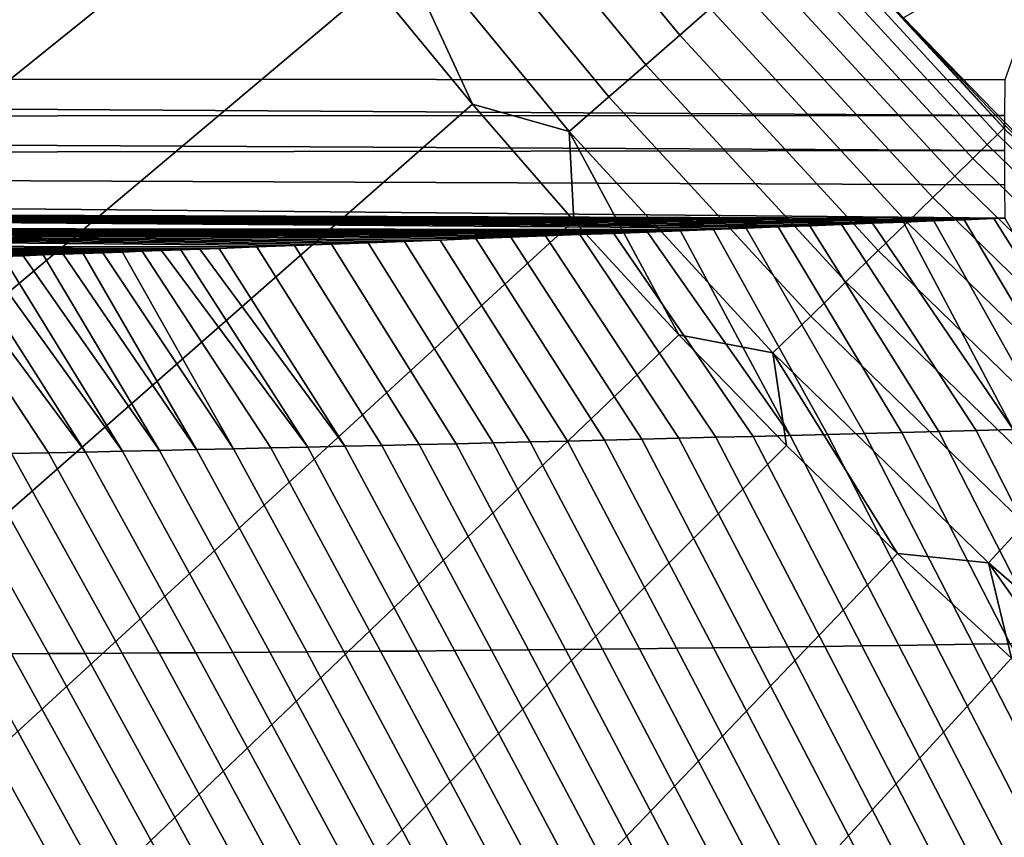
# Model space of a CAD drawing. Header units: metres. Extents: x -109 to 109, y -100 to 58.
# Tile 298 of 642: x -12.27 to -9.68, y -24.08 to -21.93. Entities that reach past the tile are written whole.
import ezdxf

# ---------------------------------------------------------------- set-up
doc = ezdxf.new("R2010")
doc.units = ezdxf.units.M
doc.layers.add('solid_21_062_100_XXX', color=7, linetype='CONTINUOUS')

msp = doc.modelspace()

# ---------------------------------------------------------------- linework, layer by layer
at = {"layer": 'solid_21_062_100_XXX'}
for points in [[(-23.175426, -0.972689, -20.220478), (-2.212826, -1.049087, -20.43038), (-9.679617, -22.091299, -20.355614), (-17.148014, -22.086779, -20.280832)], [(-14.070713, -22.340179, 28.576704), (-12.05631, -20.855768, 30.020081), (-12.277501, -20.514465, 30.020081), (-14.323895, -21.955656, 28.576704)], [(-13.807211, -22.717709, 28.576704), (-11.825633, -21.190733, 30.020081), (-12.05631, -20.855768, 30.020081), (-14.070713, -22.340179, 28.576704)], [(-9.945941, -21.928431, 45.097431), (-9.408756, -22.481184, 45.097431), (-8.358703, -21.409998, 46.597431), (-8.610133, -21.158566, 46.597431)], [(-13.533582, -23.087961, 28.576704), (-11.585652, -21.519098, 30.020081), (-11.825633, -21.190733, 30.020081), (-13.807211, -22.717709, 28.576704)], [(-10.45365, -21.904091, 30.60412), (-10.9393, -21.3144, 30.60412), (-11.023265, -21.379751, 30.46562), (-10.533887, -21.97397, 30.46562)], [(-10.533887, -21.97397, 30.46562), (-11.023265, -21.379751, 30.46562), (-11.116444, -21.452276, 30.336931), (-10.62293, -22.051517, 30.336931)], [(-10.62293, -22.051517, 30.336931), (-11.116444, -21.452276, 30.336931), (-11.218128, -21.53142, 30.219034), (-10.720099, -22.136143, 30.219034)], [(-13.250028, -23.45067, 28.576704), (-11.336556, -21.840603, 30.020081), (-11.585652, -21.519098, 30.020081), (-13.533582, -23.087961, 28.576704)], [(-10.720099, -22.136143, 30.219034), (-11.218128, -21.53142, 30.219034), (-11.327541, -21.616579, 30.112827), (-10.824656, -22.227201, 30.112827)], [(-11.327541, -21.616579, 30.112827), (-11.336556, -21.840603, 30.020081), (-11.078542, -22.154993, 30.020081)], [(-10.824656, -22.227201, 30.112827), (-11.327541, -21.616579, 30.112827), (-11.078542, -22.154993, 30.020081)], [(-9.682019, -22.218813, 31.57782), (-10.186178, -21.67115, 31.57782), (-10.203375, -21.686127, 31.404663), (-9.698364, -22.234715, 31.404663)], [(-9.682019, -22.218813, 31.57782), (-9.946006, -21.928362, 31.752131), (-10.186178, -21.67115, 31.57782)], [(-9.725476, -22.261089, 31.234156), (-10.231898, -21.710968, 31.234156), (-10.271531, -21.745483, 31.067598), (-9.763147, -22.297735, 31.067598)], [(-9.698364, -22.234715, 31.404663), (-10.203375, -21.686127, 31.404663), (-10.231898, -21.710968, 31.234156), (-9.725476, -22.261089, 31.234156)], [(-9.763147, -22.297735, 31.067598), (-10.271531, -21.745483, 31.067598), (-10.32197, -21.789412, 30.906261), (-9.81109, -22.344376, 30.906261)], [(-9.81109, -22.344376, 30.906261), (-10.32197, -21.789412, 30.906261), (-10.382831, -21.842415, 30.751375), (-9.868938, -22.400652, 30.751375)], [(-12.956755, -23.805567, 28.576704), (-11.078542, -22.154993, 30.020081), (-11.336556, -21.840603, 30.020081), (-13.250028, -23.45067, 28.576704)], [(-9.868938, -22.400652, 30.751375), (-10.382831, -21.842415, 30.751375), (-10.45365, -21.904091, 30.60412), (-9.936252, -22.466135, 30.60412)], [(-9.936252, -22.466135, 30.60412), (-10.45365, -21.904091, 30.60412), (-10.533887, -21.97397, 30.46562), (-10.012518, -22.540327, 30.46562)], [(-9.946006, -21.928362, 31.752131), (-9.681279, -22.208656, 31.752131), (-9.945941, -21.928431, 45.097431)], [(-9.682019, -22.218813, 31.57782), (-9.681279, -22.208656, 31.752131), (-9.946006, -21.928362, 31.752131)], [(-9.408657, -22.481279, 31.752131), (-9.408756, -22.481184, 45.097431), (-9.945941, -21.928431, 45.097431), (-9.681279, -22.208656, 31.752131)], [(-10.012518, -22.540327, 30.46562), (-10.533887, -21.97397, 30.46562), (-10.62293, -22.051517, 30.336931), (-10.097154, -22.622662, 30.336931)], [(-10.097154, -22.622662, 30.336931), (-10.62293, -22.051517, 30.336931), (-10.720099, -22.136143, 30.219034), (-10.189514, -22.712513, 30.219034)], [(-17.148073, -22.137331, -20.279409), (-17.148014, -22.086779, -20.280832), (-9.679617, -22.091299, -20.355614), (-9.680329, -22.184689, -20.350748)], [(-9.680329, -22.184689, -20.350748), (-17.148104, -22.187725, -20.275152), (-17.148073, -22.137331, -20.279409)], [(-10.189514, -22.712513, 30.219034), (-10.720099, -22.136143, 30.219034), (-10.824656, -22.227201, 30.112827), (-10.288895, -22.809191, 30.112827)], [(-12.653979, -24.152391, 28.576704), (-10.811811, -22.462025, 30.020081), (-11.078542, -22.154993, 30.020081), (-12.956755, -23.805567, 28.576704)], [(-10.824656, -22.227201, 30.112827), (-11.078542, -22.154993, 30.020081), (-10.811811, -22.462025, 30.020081)], [(-9.680329, -22.184689, -20.350748), (-9.68016, -22.277069, -20.336226), (-17.148108, -22.237799, -20.268068), (-17.148104, -22.187725, -20.275152)], [(-10.824656, -22.227201, 30.112827), (-10.811811, -22.462025, 30.020081), (-10.536574, -22.761456, 30.020081)], [(-10.288895, -22.809191, 30.112827), (-10.824656, -22.227201, 30.112827), (-10.536574, -22.761456, 30.020081)], [(-9.148456, -22.737871, 31.57782), (-9.682019, -22.218813, 31.57782), (-9.698364, -22.234715, 31.404663), (-9.1639, -22.75465, 31.404663)], [(-9.682019, -22.218813, 31.57782), (-9.408657, -22.481279, 31.752131), (-9.681279, -22.208656, 31.752131)], [(-9.148456, -22.737871, 31.57782), (-9.408657, -22.481279, 31.752131), (-9.682019, -22.218813, 31.57782)], [(-9.68016, -22.277069, -20.336226), (-17.148081, -22.287395, -20.258186), (-17.148108, -22.237799, -20.268068)], [(-9.1639, -22.75465, 31.404663), (-9.698364, -22.234715, 31.404663), (-9.725476, -22.261089, 31.234156), (-9.189518, -22.782478, 31.234156)], [(-9.68016, -22.277069, -20.336226), (-9.679894, -22.367443, -20.312199), (-17.148026, -22.336361, -20.245531), (-17.148081, -22.287395, -20.258186)], [(-9.189518, -22.782478, 31.234156), (-9.725476, -22.261089, 31.234156), (-9.763147, -22.297735, 31.067598), (-9.225113, -22.821144, 31.067598)], [(-9.225113, -22.821144, 31.067598), (-9.763147, -22.297735, 31.067598), (-9.81109, -22.344376, 30.906261), (-9.270413, -22.870354, 30.906261)], [(-9.67944, -22.454832, -20.278925), (-17.147942, -22.384537, -20.230148), (-17.148026, -22.336361, -20.245531), (-9.679894, -22.367443, -20.312199)], [(-9.270413, -22.870354, 30.906261), (-9.81109, -22.344376, 30.906261), (-9.868938, -22.400652, 30.751375), (-9.325074, -22.929731, 30.751375)], [(-9.707888, -22.455954, -20.278147), (-17.147829, -22.431772, -20.212082), (-17.147942, -22.384537, -20.230148), (-9.67944, -22.454832, -20.278925)], [(-9.325074, -22.929731, 30.751375), (-9.868938, -22.400652, 30.751375), (-9.936252, -22.466135, 30.60412), (-9.388679, -22.998823, 30.60412)], [(-10.444962, -22.484777, -20.257442), (-17.14769, -22.477919, -20.191393), (-17.147829, -22.431772, -20.212082), (-10.359516, -22.481459, -20.259897)], [(-10.275014, -22.478172, -20.262312), (-10.359516, -22.481459, -20.259897), (-17.147829, -22.431772, -20.212082)], [(-10.191423, -22.474915, -20.264685), (-10.275014, -22.478172, -20.262312), (-17.147829, -22.431772, -20.212082)], [(-10.108711, -22.471685, -20.267021), (-10.191423, -22.474915, -20.264685), (-17.147829, -22.431772, -20.212082)], [(-10.026842, -22.468483, -20.26932), (-10.108711, -22.471685, -20.267021), (-17.147829, -22.431772, -20.212082)], [(-9.945784, -22.465307, -20.271582), (-10.026842, -22.468483, -20.26932), (-17.147829, -22.431772, -20.212082)], [(-9.865584, -22.462158, -20.273808), (-9.945784, -22.465307, -20.271582), (-17.147829, -22.431772, -20.212082)], [(-9.786296, -22.459042, -20.275995), (-9.865584, -22.462158, -20.273808), (-17.147829, -22.431772, -20.212082)], [(-9.707888, -22.455954, -20.278147), (-9.786296, -22.459042, -20.275995), (-17.147829, -22.431772, -20.212082)], [(-12.341924, -24.490891, 28.576704), (-10.536574, -22.761456, 30.020081), (-10.811811, -22.462025, 30.020081), (-12.653979, -24.152391, 28.576704)], [(-9.65725, -23.010548, -20.043861), (-9.945784, -22.465307, -20.271582), (-9.865584, -22.462158, -20.273808), (-9.559529, -23.007866, -20.049078)], [(-9.559529, -23.007866, -20.049078), (-9.865584, -22.462158, -20.273808), (-9.786296, -22.459042, -20.275995), (-9.461798, -23.005161, -20.054281)], [(-9.461798, -23.005161, -20.054281), (-9.786296, -22.459042, -20.275995), (-9.707888, -22.455954, -20.278147), (-9.364056, -23.00243, -20.059471)], [(-9.364056, -23.00243, -20.059471), (-9.707888, -22.455954, -20.278147), (-9.67944, -22.454832, -20.278925)], [(-11.645049, -22.530735, -20.221395), (-17.147522, -22.522829, -20.168142), (-17.14769, -22.477919, -20.191393), (-11.546617, -22.527014, -20.224463)], [(-11.449228, -22.523321, -20.227476), (-11.546617, -22.527014, -20.224463), (-17.14769, -22.477919, -20.191393)], [(-11.352839, -22.519659, -20.230442), (-11.449228, -22.523321, -20.227476), (-17.14769, -22.477919, -20.191393)], [(-11.257434, -22.516024, -20.233358), (-11.352839, -22.519659, -20.230442), (-17.14769, -22.477919, -20.191393)], [(-11.163128, -22.512424, -20.236223), (-11.257434, -22.516024, -20.233358), (-17.14769, -22.477919, -20.191393)], [(-11.069909, -22.508862, -20.239037), (-11.163128, -22.512424, -20.236223), (-17.14769, -22.477919, -20.191393)], [(-10.97774, -22.505329, -20.2418), (-11.069909, -22.508862, -20.239037), (-17.14769, -22.477919, -20.191393)], [(-10.886583, -22.501831, -20.244516), (-10.97774, -22.505329, -20.2418), (-17.14769, -22.477919, -20.191393)], [(-10.796402, -22.498363, -20.247187), (-10.886583, -22.501831, -20.244516), (-17.14769, -22.477919, -20.191393)], [(-10.707159, -22.494923, -20.249815), (-10.796402, -22.498363, -20.247187), (-17.14769, -22.477919, -20.191393)], [(-10.618814, -22.49151, -20.252399), (-10.707159, -22.494923, -20.249815), (-17.14769, -22.477919, -20.191393)], [(-10.531385, -22.488127, -20.254944), (-10.618814, -22.49151, -20.252399), (-17.14769, -22.477919, -20.191393)], [(-10.444962, -22.484777, -20.257442), (-10.531385, -22.488127, -20.254944), (-17.14769, -22.477919, -20.191393)], [(-10.243325, -23.026131, -20.012302), (-10.618814, -22.49151, -20.252399), (-10.531385, -22.488127, -20.254944)], [(-10.243325, -23.026131, -20.012302), (-10.531385, -22.488127, -20.254944), (-10.444962, -22.484777, -20.257442), (-10.145678, -23.023594, -20.017593)], [(-10.145678, -23.023594, -20.017593), (-10.444962, -22.484777, -20.257442), (-10.359516, -22.481459, -20.259897), (-10.048017, -23.021032, -20.022873)], [(-10.048017, -23.021032, -20.022873), (-10.359516, -22.481459, -20.259897), (-10.275014, -22.478172, -20.262312), (-9.950343, -23.018448, -20.028139)], [(-9.950343, -23.018448, -20.028139), (-10.275014, -22.478172, -20.262312), (-10.191423, -22.474915, -20.264685), (-9.852657, -23.015839, -20.033392)], [(-9.852657, -23.015839, -20.033392), (-10.191423, -22.474915, -20.264685), (-10.108711, -22.471685, -20.267021), (-9.75496, -23.013205, -20.038633)], [(-9.75496, -23.013205, -20.038633), (-10.108711, -22.471685, -20.267021), (-10.026842, -22.468483, -20.26932), (-9.65725, -23.010548, -20.043861)], [(-9.65725, -23.010548, -20.043861), (-10.026842, -22.468483, -20.26932), (-9.945784, -22.465307, -20.271582)], [(-9.388679, -22.998823, 30.60412), (-9.936252, -22.466135, 30.60412), (-10.012518, -22.540327, 30.46562), (-9.460741, -23.077105, 30.46562)], [(-10.926466, -23.043221, -19.974916), (-11.257434, -22.516024, -20.233358), (-11.163128, -22.512424, -20.236223), (-10.828919, -23.040852, -19.980295)], [(-10.828919, -23.040852, -19.980295), (-11.163128, -22.512424, -20.236223), (-11.069909, -22.508862, -20.239037), (-10.731357, -23.038458, -19.985661)], [(-10.731357, -23.038458, -19.985661), (-11.069909, -22.508862, -20.239037), (-10.97774, -22.505329, -20.2418), (-10.63378, -23.036039, -19.991013)], [(-10.63378, -23.036039, -19.991013), (-10.97774, -22.505329, -20.2418), (-10.886583, -22.501831, -20.244516), (-10.536187, -23.033598, -19.996355)], [(-10.536187, -23.033598, -19.996355), (-10.886583, -22.501831, -20.244516), (-10.796402, -22.498363, -20.247187), (-10.438581, -23.031132, -20.001682)], [(-10.438581, -23.031132, -20.001682), (-10.796402, -22.498363, -20.247187), (-10.707159, -22.494923, -20.249815), (-10.340961, -23.028643, -20.006998)], [(-10.340961, -23.028643, -20.006998), (-10.707159, -22.494923, -20.249815), (-10.618814, -22.49151, -20.252399), (-10.243325, -23.026131, -20.012302)], [(-12.259603, -22.553795, -20.201792), (-12.31267, -22.555769, -20.200062), (-17.147522, -22.522829, -20.168142)], [(-12.206814, -22.551826, -20.203506), (-12.259603, -22.553795, -20.201792), (-17.147522, -22.522829, -20.168142)], [(-12.154299, -22.549868, -20.205208), (-12.206814, -22.551826, -20.203506), (-17.147522, -22.522829, -20.168142)], [(-12.102051, -22.547915, -20.206894), (-12.154299, -22.549868, -20.205208), (-17.147522, -22.522829, -20.168142)], [(-12.050072, -22.545969, -20.208565), (-12.102051, -22.547915, -20.206894), (-17.147522, -22.522829, -20.168142)], [(-11.998399, -22.544031, -20.210222), (-12.050072, -22.545969, -20.208565), (-17.147522, -22.522829, -20.168142)], [(-11.947036, -22.542105, -20.211863), (-11.998399, -22.544031, -20.210222), (-17.147522, -22.522829, -20.168142)], [(-11.895977, -22.540188, -20.213488), (-11.947036, -22.542105, -20.211863), (-17.147522, -22.522829, -20.168142)], [(-11.845216, -22.53828, -20.215097), (-11.895977, -22.540188, -20.213488), (-17.147522, -22.522829, -20.168142)], [(-11.794748, -22.536381, -20.216694), (-11.845216, -22.53828, -20.215097), (-17.147522, -22.522829, -20.168142)], [(-11.744568, -22.534491, -20.218275), (-11.794748, -22.536381, -20.216694), (-17.147522, -22.522829, -20.168142)], [(-11.645049, -22.530735, -20.221395), (-11.744568, -22.534491, -20.218275), (-17.147522, -22.522829, -20.168142)], [(-11.511405, -23.05694, -19.94239), (-11.895977, -22.540188, -20.213488), (-11.845216, -22.53828, -20.215097)], [(-11.511405, -23.05694, -19.94239), (-11.845216, -22.53828, -20.215097), (-11.794748, -22.536381, -20.216694), (-11.413958, -23.054712, -19.947842)], [(-11.413958, -23.054712, -19.947842), (-11.794748, -22.536381, -20.216694), (-11.744568, -22.534491, -20.218275)], [(-11.413958, -23.054712, -19.947842), (-11.744568, -22.534491, -20.218275), (-11.645049, -22.530735, -20.221395), (-11.316493, -23.052462, -19.953281)], [(-11.316493, -23.052462, -19.953281), (-11.645049, -22.530735, -20.221395), (-11.546617, -22.527014, -20.224463), (-11.219011, -23.050188, -19.958708)], [(-11.219011, -23.050188, -19.958708), (-11.546617, -22.527014, -20.224463), (-11.449228, -22.523321, -20.227476), (-11.121512, -23.04789, -19.964123)], [(-11.121512, -23.04789, -19.964123), (-11.449228, -22.523321, -20.227476), (-11.352839, -22.519659, -20.230442), (-11.023997, -23.045567, -19.969526)], [(-11.023997, -23.045567, -19.969526), (-11.352839, -22.519659, -20.230442), (-11.257434, -22.516024, -20.233358), (-10.926466, -23.043221, -19.974916)], [(-12.290315, -23.073889, -19.89834), (-12.582411, -22.565769, -20.191181), (-12.527855, -22.563751, -20.192989), (-12.193019, -23.071854, -19.903889)], [(-12.193019, -23.071854, -19.903889), (-12.527855, -22.563751, -20.192989), (-12.473609, -22.561743, -20.194782), (-12.095703, -23.069796, -19.909424)], [(-12.095703, -23.069796, -19.909424), (-12.473609, -22.561743, -20.194782), (-12.419667, -22.559744, -20.196558)], [(-12.095703, -23.069796, -19.909424), (-12.419667, -22.559744, -20.196558), (-12.366023, -22.557753, -20.198318), (-11.998367, -23.067713, -19.914949)], [(-11.998367, -23.067713, -19.914949), (-12.366023, -22.557753, -20.198318), (-12.31267, -22.555769, -20.200062)], [(-11.998367, -23.067713, -19.914949), (-12.31267, -22.555769, -20.200062), (-12.259603, -22.553795, -20.201792), (-11.901012, -23.065607, -19.920462)], [(-11.901012, -23.065607, -19.920462), (-12.259603, -22.553795, -20.201792), (-12.206814, -22.551826, -20.203506)], [(-11.901012, -23.065607, -19.920462), (-12.206814, -22.551826, -20.203506), (-12.154299, -22.549868, -20.205208), (-11.803638, -23.063477, -19.925961)], [(-11.803638, -23.063477, -19.925961), (-12.154299, -22.549868, -20.205208), (-12.102051, -22.547915, -20.206894)], [(-11.803638, -23.063477, -19.925961), (-12.102051, -22.547915, -20.206894), (-12.050072, -22.545969, -20.208565), (-11.706245, -23.061321, -19.93145)], [(-11.706245, -23.061321, -19.93145), (-12.050072, -22.545969, -20.208565), (-11.998399, -22.544031, -20.210222)], [(-11.706245, -23.061321, -19.93145), (-11.998399, -22.544031, -20.210222), (-11.947036, -22.542105, -20.211863), (-11.608834, -23.059143, -19.936926)], [(-11.608834, -23.059143, -19.936926), (-11.947036, -22.542105, -20.211863), (-11.895977, -22.540188, -20.213488), (-11.511405, -23.05694, -19.94239)], [(-9.460741, -23.077105, 30.46562), (-10.012518, -22.540327, 30.46562), (-10.097154, -22.622662, 30.336931), (-9.540712, -23.163977, 30.336931)], [(-9.540712, -23.163977, 30.336931), (-10.097154, -22.622662, 30.336931), (-10.189514, -22.712513, 30.219034), (-9.627983, -23.258778, 30.219034)], [(-9.627983, -23.258778, 30.219034), (-10.189514, -22.712513, 30.219034), (-10.288895, -22.809191, 30.112827), (-9.721888, -23.360785, 30.112827)], [(-12.341924, -24.490891, 28.576704), (-12.020815, -24.820816, 28.576704), (-10.253048, -23.053049, 30.020081), (-10.536574, -22.761456, 30.020081)], [(-10.288895, -22.809191, 30.112827), (-10.536574, -22.761456, 30.020081), (-10.253048, -23.053049, 30.020081)], [(-10.288895, -22.809191, 30.112827), (-10.253048, -23.053049, 30.020081), (-9.961455, -23.336575, 30.020081)], [(-9.721888, -23.360785, 30.112827), (-10.288895, -22.809191, 30.112827), (-9.961455, -23.336575, 30.020081)], [(-10.250039, -23.582111, -19.776533), (-10.536187, -23.033598, -19.996355), (-10.438581, -23.031132, -20.001682), (-10.152654, -23.580816, -19.784374)], [(-10.152654, -23.580816, -19.784374), (-10.438581, -23.031132, -20.001682), (-10.340961, -23.028643, -20.006998), (-10.055247, -23.579479, -19.792208)], [(-10.055247, -23.579479, -19.792208), (-10.340961, -23.028643, -20.006998), (-10.243325, -23.026131, -20.012302), (-9.957822, -23.578104, -19.800035)], [(-9.957822, -23.578104, -19.800035), (-10.243325, -23.026131, -20.012302), (-10.145678, -23.023594, -20.017593), (-9.860376, -23.576689, -19.807858)], [(-9.860376, -23.576689, -19.807858), (-10.145678, -23.023594, -20.017593), (-10.048017, -23.021032, -20.022873), (-9.762911, -23.575233, -19.81567)], [(-9.762911, -23.575233, -19.81567), (-10.048017, -23.021032, -20.022873), (-9.950343, -23.018448, -20.028139), (-9.665426, -23.57374, -19.823479)], [(-9.665426, -23.57374, -19.823479), (-9.950343, -23.018448, -20.028139), (-9.852657, -23.015839, -20.033392), (-9.567923, -23.572205, -19.831278)], [(-9.567923, -23.572205, -19.831278), (-9.852657, -23.015839, -20.033392), (-9.75496, -23.013205, -20.038633), (-9.470401, -23.570629, -19.839071)], [(-9.470401, -23.570629, -19.839071), (-9.75496, -23.013205, -20.038633), (-9.65725, -23.010548, -20.043861), (-9.37286, -23.569014, -19.846859)], [(-12.020815, -24.820816, 28.576704), (-11.690891, -25.141924, 28.576704), (-9.961455, -23.336575, 30.020081), (-10.253048, -23.053049, 30.020081)], [(-11.31986, -23.593761, -19.689869), (-11.608834, -23.059143, -19.936926), (-11.511405, -23.05694, -19.94239), (-11.222717, -23.592899, -19.697777)], [(-11.222717, -23.592899, -19.697777), (-11.511405, -23.05694, -19.94239), (-11.413958, -23.054712, -19.947842), (-11.12555, -23.591999, -19.705679)], [(-11.12555, -23.591999, -19.705679), (-11.413958, -23.054712, -19.947842), (-11.316493, -23.052462, -19.953281), (-11.028359, -23.591057, -19.713577)], [(-11.028359, -23.591057, -19.713577), (-11.316493, -23.052462, -19.953281), (-11.219011, -23.050188, -19.958708), (-10.931147, -23.590076, -19.721468)], [(-10.931147, -23.590076, -19.721468), (-11.219011, -23.050188, -19.958708), (-11.121512, -23.04789, -19.964123), (-10.833911, -23.589058, -19.729353)], [(-10.833911, -23.589058, -19.729353), (-11.121512, -23.04789, -19.964123), (-11.023997, -23.045567, -19.969526), (-10.736652, -23.587999, -19.737232)], [(-10.736652, -23.587999, -19.737232), (-11.023997, -23.045567, -19.969526), (-10.926466, -23.043221, -19.974916), (-10.639373, -23.586901, -19.745104)], [(-10.639373, -23.586901, -19.745104), (-10.926466, -23.043221, -19.974916), (-10.828919, -23.040852, -19.980295), (-10.542071, -23.585762, -19.752972)], [(-10.542071, -23.585762, -19.752972), (-10.828919, -23.040852, -19.980295), (-10.731357, -23.038458, -19.985661), (-10.444748, -23.584585, -19.760832)], [(-10.444748, -23.584585, -19.760832), (-10.731357, -23.038458, -19.985661), (-10.63378, -23.036039, -19.991013), (-10.347404, -23.583368, -19.768684)], [(-10.347404, -23.583368, -19.768684), (-10.63378, -23.036039, -19.991013), (-10.536187, -23.033598, -19.996355), (-10.250039, -23.582111, -19.776533)], [(-12.289943, -23.600214, -19.610495), (-12.582078, -23.079845, -19.881624), (-12.484844, -23.077885, -19.887207), (-12.19305, -23.599747, -19.618454)], [(-12.19305, -23.599747, -19.618454), (-12.484844, -23.077885, -19.887207), (-12.387589, -23.075899, -19.89278), (-12.096131, -23.599239, -19.62641)], [(-12.096131, -23.599239, -19.62641), (-12.387589, -23.075899, -19.89278), (-12.290315, -23.073889, -19.89834), (-11.999186, -23.598694, -19.634359)], [(-11.999186, -23.598694, -19.634359), (-12.290315, -23.073889, -19.89834), (-12.193019, -23.071854, -19.903889), (-11.902214, -23.598108, -19.642305)], [(-11.902214, -23.598108, -19.642305), (-12.193019, -23.071854, -19.903889), (-12.095703, -23.069796, -19.909424), (-11.805218, -23.597483, -19.650246)], [(-11.805218, -23.597483, -19.650246), (-12.095703, -23.069796, -19.909424), (-11.998367, -23.067713, -19.914949), (-11.708196, -23.596817, -19.65818)], [(-11.708196, -23.596817, -19.65818), (-11.998367, -23.067713, -19.914949), (-11.901012, -23.065607, -19.920462), (-11.611149, -23.596113, -19.666111)], [(-11.611149, -23.596113, -19.666111), (-11.901012, -23.065607, -19.920462), (-11.803638, -23.063477, -19.925961), (-11.514077, -23.595369, -19.674036)], [(-11.514077, -23.595369, -19.674036), (-11.803638, -23.063477, -19.925961), (-11.706245, -23.061321, -19.93145), (-11.416981, -23.594585, -19.681955)], [(-11.416981, -23.594585, -19.681955), (-11.706245, -23.061321, -19.93145), (-11.608834, -23.059143, -19.936926), (-11.31986, -23.593761, -19.689869)], [(-9.037212, -23.773281, 30.219034), (-9.627983, -23.258778, 30.219034), (-9.721888, -23.360785, 30.112827), (-9.125355, -23.880306, 30.112827)], [(-11.690891, -25.141924, 28.576704), (-11.352392, -25.453979, 28.576704), (-9.662025, -23.611811, 30.020081), (-9.961455, -23.336575, 30.020081)], [(-9.721888, -23.360785, 30.112827), (-9.961455, -23.336575, 30.020081), (-9.662025, -23.611811, 30.020081)], [(-9.721888, -23.360785, 30.112827), (-9.662025, -23.611811, 30.020081), (-9.354994, -23.878542, 30.020081)], [(-9.125355, -23.880306, 30.112827), (-9.721888, -23.360785, 30.112827), (-9.354994, -23.878542, 30.020081)], [(-9.569709, -24.141687, -19.630144), (-9.860376, -23.576689, -19.807858), (-9.762911, -23.575233, -19.81567), (-9.472332, -24.141195, -19.640564)], [(-9.472332, -24.141195, -19.640564), (-9.762911, -23.575233, -19.81567), (-9.665426, -23.57374, -19.823479), (-9.374929, -24.140646, -19.65098)], [(-12.284929, -24.13298, -19.338148), (-12.580458, -23.601379, -19.586592), (-12.483646, -23.60103, -19.594563), (-12.188367, -24.134037, -19.348564)], [(-12.188367, -24.134037, -19.348564), (-12.483646, -23.60103, -19.594563), (-12.386808, -23.600643, -19.602531), (-12.091772, -24.135038, -19.358984)], [(-12.091772, -24.135038, -19.358984), (-12.386808, -23.600643, -19.602531), (-12.289943, -23.600214, -19.610495), (-11.995144, -24.135984, -19.369406)], [(-11.995144, -24.135984, -19.369406), (-12.289943, -23.600214, -19.610495), (-12.19305, -23.599747, -19.618454), (-11.898483, -24.136875, -19.379829)], [(-11.898483, -24.136875, -19.379829), (-12.19305, -23.599747, -19.618454), (-12.096131, -23.599239, -19.62641), (-11.801791, -24.137711, -19.390255)], [(-11.801791, -24.137711, -19.390255), (-12.096131, -23.599239, -19.62641), (-11.999186, -23.598694, -19.634359), (-11.705068, -24.138491, -19.400681)], [(-11.705068, -24.138491, -19.400681), (-11.999186, -23.598694, -19.634359), (-11.902214, -23.598108, -19.642305), (-11.608313, -24.139217, -19.41111)], [(-11.608313, -24.139217, -19.41111), (-11.902214, -23.598108, -19.642305), (-11.805218, -23.597483, -19.650246), (-11.511526, -24.139887, -19.421539)], [(-11.511526, -24.139887, -19.421539), (-11.805218, -23.597483, -19.650246), (-11.708196, -23.596817, -19.65818), (-11.414709, -24.140501, -19.431971)], [(-11.414709, -24.140501, -19.431971), (-11.708196, -23.596817, -19.65818), (-11.611149, -23.596113, -19.666111), (-11.317862, -24.14106, -19.442402)], [(-11.317862, -24.14106, -19.442402), (-11.611149, -23.596113, -19.666111), (-11.514077, -23.595369, -19.674036), (-11.220984, -24.141565, -19.452835)], [(-11.220984, -24.141565, -19.452835), (-11.514077, -23.595369, -19.674036), (-11.416981, -23.594585, -19.681955), (-11.124077, -24.142014, -19.463268)], [(-11.124077, -24.142014, -19.463268), (-11.416981, -23.594585, -19.681955), (-11.31986, -23.593761, -19.689869), (-11.02714, -24.142408, -19.473701)], [(-11.02714, -24.142408, -19.473701), (-11.31986, -23.593761, -19.689869), (-11.222717, -23.592899, -19.697777), (-10.930173, -24.142746, -19.484135)], [(-10.930173, -24.142746, -19.484135), (-11.222717, -23.592899, -19.697777), (-11.12555, -23.591999, -19.705679), (-10.833178, -24.14303, -19.49457)], [(-10.833178, -24.14303, -19.49457), (-11.12555, -23.591999, -19.705679), (-11.028359, -23.591057, -19.713577), (-10.736154, -24.143259, -19.505003)], [(-10.736154, -24.143259, -19.505003), (-11.028359, -23.591057, -19.713577), (-10.931147, -23.590076, -19.721468), (-10.639101, -24.143433, -19.515436)], [(-10.639101, -24.143433, -19.515436), (-10.931147, -23.590076, -19.721468), (-10.833911, -23.589058, -19.729353), (-10.54202, -24.143551, -19.525869)], [(-10.54202, -24.143551, -19.525869), (-10.833911, -23.589058, -19.729353), (-10.736652, -23.587999, -19.737232), (-10.444911, -24.143614, -19.536301)], [(-10.444911, -24.143614, -19.536301), (-10.736652, -23.587999, -19.737232), (-10.639373, -23.586901, -19.745104), (-10.347775, -24.143621, -19.546732)], [(-10.347775, -24.143621, -19.546732), (-10.639373, -23.586901, -19.745104), (-10.542071, -23.585762, -19.752972), (-10.25061, -24.143574, -19.557163)], [(-10.25061, -24.143574, -19.557163), (-10.542071, -23.585762, -19.752972), (-10.444748, -23.584585, -19.760832), (-10.153419, -24.143471, -19.567593)], [(-10.153419, -24.143471, -19.567593), (-10.444748, -23.584585, -19.760832), (-10.347404, -23.583368, -19.768684), (-10.0562, -24.143312, -19.578022)], [(-10.0562, -24.143312, -19.578022), (-10.347404, -23.583368, -19.768684), (-10.250039, -23.582111, -19.776533), (-9.958955, -24.143099, -19.588449)], [(-9.958955, -24.143099, -19.588449), (-10.250039, -23.582111, -19.776533), (-10.152654, -23.580816, -19.784374), (-9.861682, -24.14283, -19.598875)], [(-9.861682, -24.14283, -19.598875), (-10.152654, -23.580816, -19.784374), (-10.055247, -23.579479, -19.792208), (-9.764384, -24.142506, -19.609301)], [(-9.764384, -24.142506, -19.609301), (-10.055247, -23.579479, -19.792208), (-9.957822, -23.578104, -19.800035), (-9.667059, -24.142124, -19.619722)], [(-9.667059, -24.142124, -19.619722), (-9.957822, -23.578104, -19.800035), (-9.860376, -23.576689, -19.807858), (-9.569709, -24.141687, -19.630144)], [(-11.352392, -25.453979, 28.576704), (-11.005567, -25.756756, 28.576704), (-9.354994, -23.878542, 30.020081), (-9.662025, -23.611811, 30.020081)], [(-11.005567, -25.756756, 28.576704), (-10.65067, -26.050028, 28.576704), (-9.040602, -24.136557, 30.020081), (-9.354994, -23.878542, 30.020081)]]:
    msp.add_3dface(points, dxfattribs=at)

doc.saveas('drawing.dxf')
